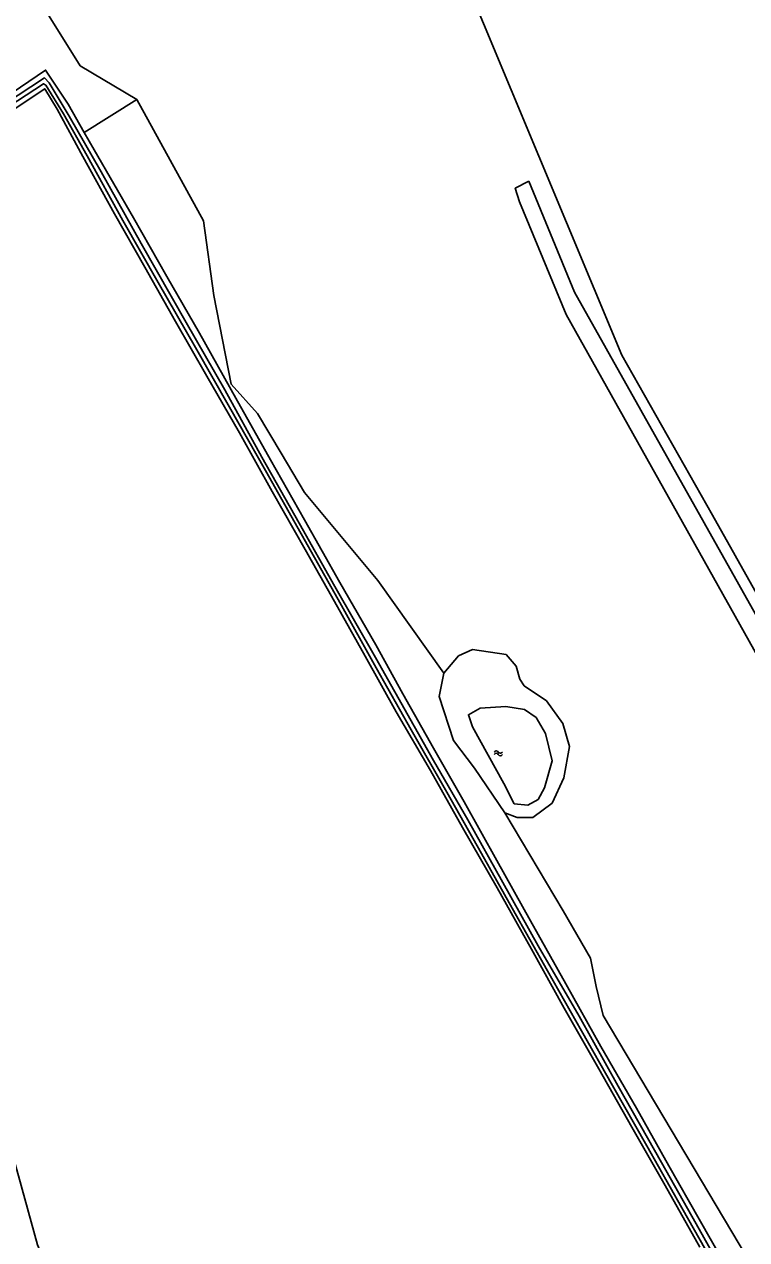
# Model space of a CAD drawing. Extents: x 126000 to 131009, y 393000 to 395500.
# Drawn here: x 130201.2 to 130331.7, y 393591.8 to 393811.3 of the extents above; entities that cross this region are included whole.
import ezdxf

# ---------------------------------------------------------------- set-up
doc = ezdxf.new("R2010")
doc.units = 0
for name, color, linetype in [('gg-afsc-hekwerk', 7, 'Continuous'), ('gg-kntw-bovenkant insteek waterloop', 7, 'Continuous'), ('gg-kntw-waterlijn', 7, 'Continuous'), ('gt-grn-groengrens', 7, 'Continuous'), ('gt-symb-watersymbool', 7, 'Continuous'), ('gx-grn-maaiveld', 7, 'Continuous')]:
    doc.layers.add(name, color=color, linetype=linetype)

# ---------------------------------------------------------------- blocks, each defined once
blk = doc.blocks.new('gt0-WA')
at = {"layer": 'gt-symb-watersymbool'}
for centre, start, end in [((-0.32, 0.02), 28.0725, 151.9275), ((0.43, 0.42), 208.0725, 331.9275), ((-0.32, -0.43), 28.0725, 151.9275), ((0.43, -0.03), 208.0725, 331.9275)]:
    blk.add_arc(centre, 0.425, start, end, dxfattribs=at)

msp = doc.modelspace()

# ---------------------------------------------------------------- linework, layer by layer
at = {"layer": 'gg-afsc-hekwerk'}
msp.add_lwpolyline([(130241.04, 393954.79), (130266.48, 393853.63), (130274.14, 393835.51), (130309.16, 393751.6), (130325.51, 393722.7), (130367.54, 393647.87)], dxfattribs=at)
msp.add_lwpolyline([(130241.04, 393954.79), (130266.48, 393853.63), (130274.14, 393835.51), (130309.16, 393751.6), (130325.51, 393722.7), (130367.54, 393647.87)], dxfattribs=at)
at = {"layer": 'gg-kntw-bovenkant insteek waterloop'}
msp.add_line((130277.01, 393694.15), (130279.65, 393697.3), dxfattribs=at)
at = {"layer": 'gg-kntw-waterlijn'}
msp.add_lwpolyline([(130295.35, 393683.26), (130296.53, 393678.3), (130295.17, 393673.41), (130294.01, 393671.32), (130292.17, 393670.29), (130289.7, 393670.55), (130287.84, 393674.2), (130282.18, 393684.42), (130281.41, 393686.64), (130283.54, 393687.83), (130288.16, 393688.14), (130291.55, 393687.59), (130293.66, 393686.15), (130295.35, 393683.26)], dxfattribs=at)
at = {"layer": 'gt-grn-groengrens'}
for points in [[(130221.53, 393797.79), (130211.29, 393803.86), (130195.8, 393828.6)], [(130292.34, 393783.03), (130289.87, 393781.74), (130290.64, 393779.27), (130299.06, 393758.95), (130362.67, 393645.42), (130365.7, 393647.16), (130300.61, 393762.98), (130292.34, 393783.03)]]:
    msp.add_lwpolyline(points, dxfattribs=at)
at = {"layer": 'gx-grn-maaiveld'}
for p, q in [((130212.02, 393791.79), (130221.53, 393797.79)), ((130287.98, 393668.92), (130290.22, 393668.05))]:
    msp.add_line(p, q, dxfattribs=at)
for points in [[(130130.47, 393754.22), (130130.76, 393754.86), (130134.24, 393757.09), (130137.17, 393758.89), (130141.84, 393761.95), (130151.34, 393768.09), (130160.76, 393774.09), (130170.09, 393780.18), (130179.93, 393786.44), (130188.32, 393791.99), (130197.52, 393797.97), (130205.05, 393803.08), (130209.11, 393796.9), (130212.02, 393791.79)], [(130190.34, 393792.15), (130204.83, 393801.66), (130205.72, 393800.79), (130209.31, 393794.73), (130215.09, 393784.69), (130222.3, 393771.76), (130230.46, 393757.49), (130237.42, 393745.32), (130244.14, 393733.16), (130250.85, 393721.25), (130257.3, 393709.81), (130264.63, 393696.98), (130275.1, 393678.38), (130281.3, 393667.66), (130287.62, 393656.34), (130294.04, 393644.86), (130301.41, 393632.19), (130308.5, 393619.54), (130316.28, 393605.76), (130322.55, 393594.69), (130328.67, 393583.85)], [(130326.35, 393586.33), (130320, 393597.58), (130313.66, 393608.78), (130307.43, 393619.64), (130301.86, 393629.53), (130295.72, 393640.35), (130289.31, 393651.71), (130283.8, 393661.57), (130277.52, 393672.62), (130271.06, 393683.92), (130264.76, 393695.1), (130257.88, 393707.43), (130251.19, 393719.3), (130244.76, 393730.74), (130238.26, 393742.19), (130232.14, 393752.94), (130225.41, 393764.69), (130219.02, 393775.92), (130212.57, 393787.58), (130208.27, 393795.16), (130205.08, 393800.36), (130204.65, 393800.6), (130196.79, 393795.49)], [(130323.25, 393590.44), (130316.99, 393601.59), (130310.93, 393612.11), (130304.97, 393622.66), (130298.74, 393633.61), (130292.82, 393644.29), (130286.62, 393655.37), (130280.35, 393666.29), (130274.59, 393676.53), (130268.38, 393687.13), (130262.77, 393697.22), (130257.26, 393707.11), (130251.95, 393716.48), (130245.98, 393726.96), (130240.06, 393737.58), (130234.18, 393747.78), (130228.5, 393757.68), (130222.96, 393767.5), (130217.51, 393777.12), (130211.79, 393787.48), (130207.15, 393796.01), (130204.91, 393799.7), (130199.2, 393795.9)], [(130221.53, 393797.79), (130233.56, 393775.83), (130235.42, 393762.33), (130238.59, 393746.33), (130243.35, 393741.03), (130247.59, 393733.89), (130251.82, 393726.75), (130258.43, 393718.81), (130265.05, 393710.87), (130277.01, 393694.15)], [(130212.02, 393791.79), (130213.81, 393788.65), (130220.94, 393776.39), (130226.93, 393765.82), (130232.85, 393755.55), (130239.39, 393743.84), (130245.67, 393732.67), (130251.82, 393721.82), (130258.18, 393710.54), (130264.68, 393699.26), (130269.55, 393690.39), (130275.14, 393680.6), (130280.65, 393670.91), (130286.58, 393660.3), (130292.66, 393649.38), (130299.01, 393638.02), (130305.37, 393626.72), (130311.78, 393615.58), (130317.64, 393605.13), (130323.09, 393595.52), (130329.28, 393584.6)], [(130220.26, 393554.63), (130215.31, 393565.34), (130209.02, 393578.18), (130203.58, 393590.9), (130200.14, 393603.35), (130197.55, 393612.57), (130194.42, 393620.4), (130188.64, 393631.91), (130180.35, 393648.14), (130170.71, 393666.34), (130161.03, 393684.29), (130153.65, 393698.34), (130147.57, 393709.57), (130139.4, 393723.04), (130125.15, 393739.44)], [(130290.22, 393668.05), (130293.08, 393668.08), (130296.54, 393670.63), (130298.66, 393675.21), (130299.67, 393680.9), (130298.46, 393685.04), (130295.52, 393689.17), (130291.47, 393691.87), (130290.69, 393693.07), (130290.07, 393695.4), (130288.23, 393697.54), (130282.14, 393698.39), (130279.65, 393697.3)], [(130287.98, 393668.92), (130282.53, 393677.01), (130278.73, 393681.95), (130276.17, 393689.93), (130277.01, 393694.15)], [(130358.78, 393550.86), (130357.56, 393549.64), (130356.34, 393549.12), (130355.07, 393549.29), (130353.71, 393550.16), (130350.27, 393555.59), (130342.63, 393570.32), (130305.79, 393632.33), (130304.48, 393637.56), (130303.47, 393642.64), (130298.53, 393651.21), (130287.98, 393668.92)]]:
    msp.add_lwpolyline(points, dxfattribs=at)

# ---------------------------------------------------------------- block references
at = {"layer": 'gt-symb-watersymbool', "rotation": 180}
msp.add_blockref('gt0-WA', (130286.88, 393679.67), dxfattribs=at)

doc.saveas('drawing.dxf')
